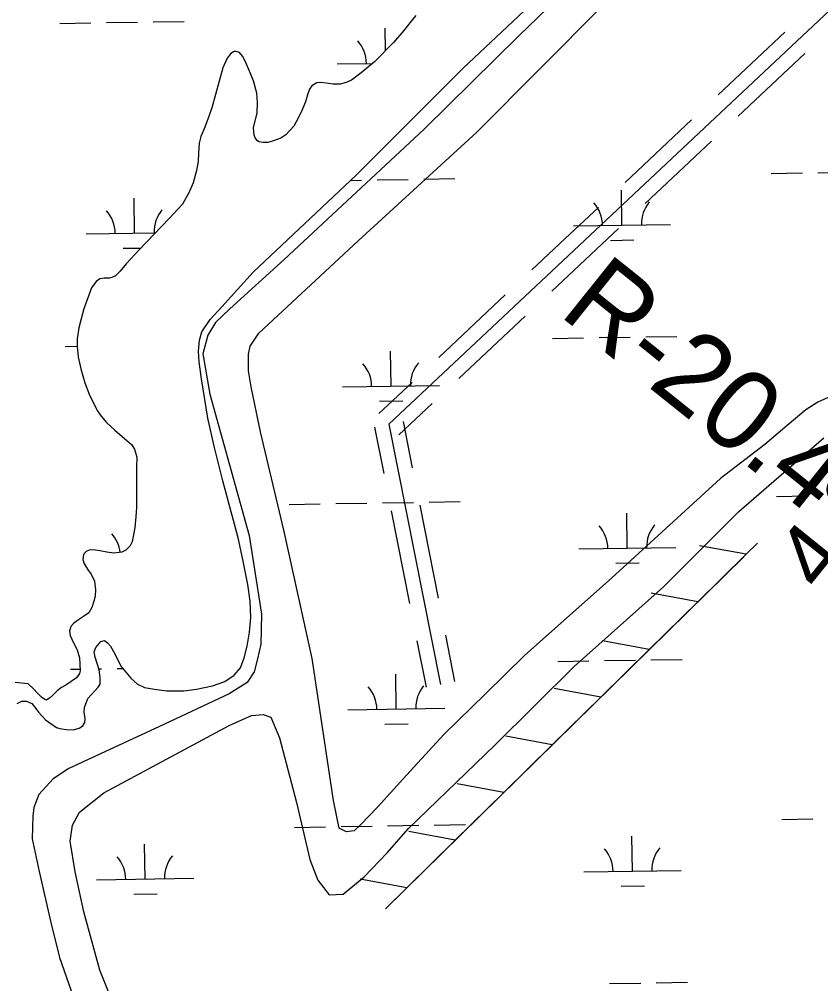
# Model space of a CAD drawing. Extents: x 3855477 to 3893699, y 299188 to 325115.
# Drawn here: x 3874437 to 3875262, y 317154 to 318147 of the extents above; entities that cross this region are included whole.
import ezdxf

# ---------------------------------------------------------------- set-up
doc = ezdxf.new("R2010")
doc.units = 0
for name, color, linetype in [('V-LEVE-TOET', 7, 'Continuous'), ('V-RIVR-RANG', 7, 'Continuous'), ('V-RIVR-RANG-IDEN', 7, 'Continuous'), ('V-ROAD-CNTR', 7, 'Continuous'), ('V-RRAP-FSHR', 7, 'Continuous'), ('V-TOPO-SHOR', 7, 'Continuous'), ('V-WETL-SWMP', 7, 'Continuous')]:
    doc.layers.add(name, color=color, linetype=linetype)

msp = doc.modelspace()

# ---------------------------------------------------------------- linework, layer by layer
at = {"layer": 'V-LEVE-TOET'}
for points in [[(3875028.89, 318205.51), (3874951.23, 318130.54), (3874853.42, 318034.08), (3874709.22, 317899.58), (3874653.36, 317848.95), (3874638.57, 317834.77), (3874630.73, 317821.76), (3874625.7, 317802.62), (3874632.75, 317760.94), (3874673.37, 317615.36), (3874685.87, 317534.46), (3874685.24, 317503.44), (3874681.87, 317488.36), (3874678.51, 317474.92), (3874671.09, 317463.95), (3874652.64, 317452.24), (3874580.98, 317418.86), (3874487.63, 317375.44), (3874471.64, 317364.93), (3874456.83, 317348.71), (3874451.43, 317335.28), (3874450.55, 317326.31), (3874449.98, 317303.05), (3874457.1, 317269.53), (3874468.97, 317216.8), (3874478.11, 317180.82), (3874494.52, 317133.77)], [(3875296.86, 317769.78), (3875258.79, 317752.91), (3875246.49, 317744.83), (3875227.19, 317728.64), (3875204.2, 317709.21), (3875158.65, 317674.02), (3875098.27, 317618.93), (3875046.93, 317571.94), (3874956.99, 317491.76), (3874916.71, 317452.45), (3874873.98, 317410.7), (3874839.02, 317372.58), (3874805.29, 317335.68), (3874788.03, 317317.43), (3874781.45, 317311.35), (3874773.69, 317310.18), (3874765.96, 317313.91), (3874760.04, 317342.52), (3874738.2, 317488.79), (3874709.31, 317619.59), (3874685.13, 317722.21), (3874675.25, 317768.4), (3874672.51, 317785.15), (3874672.63, 317802.29), (3874674.32, 317810.44), (3874683.39, 317823.85), (3874785.68, 317919.05), (3874907.68, 318030.85), (3875037.97, 318161.77)], [(3874531.28, 317138.41), (3874519.65, 317167.88), (3874502.93, 317227.99), (3874494.23, 317268.86), (3874489.15, 317300.73), (3874491.3, 317317.04), (3874498.74, 317330.46), (3874523.78, 317350.29), (3874652.82, 317419.59), (3874675.75, 317430.04), (3874687.6, 317431.18), (3874695.74, 317428.27), (3874704.57, 317406.98), (3874722.07, 317340.34), (3874735.94, 317281.88), (3874743.96, 317260.6), (3874755.69, 317245.41), (3874769.98, 317246.13), (3874791.73, 317263.94), (3874815.58, 317288.67), (3874837.39, 317313.82), (3874926.14, 317399.32), (3875007.92, 317480.38), (3875099.92, 317562.59), (3875177.6, 317640.01), (3875265.06, 317716.13)]]:
    msp.add_lwpolyline(points, dxfattribs=at)
at = {"layer": 'V-ROAD-CNTR'}
for points in [[(3875584.61, 318451.07), (3874817.14, 317730), (3874870.2, 317461.99)], [(3875224.87, 318133.66), (3875190.6, 318101.47)], [(3875245.41, 318111.79), (3875211.15, 318079.6)], [(3875190.6, 318101.47), (3875156.34, 318069.28)], [(3875211.15, 318079.6), (3875176.88, 318047.41)], [(3875128.93, 318043.52), (3875060.41, 317979.14)], [(3875149.47, 318021.66), (3875080.95, 317957.28)], [(3875033, 317953.39), (3874998.74, 317921.2)], [(3875053.54, 317931.53), (3875019.28, 317899.33)], [(3874998.74, 317921.2), (3874964.48, 317889.01)], [(3875019.28, 317899.33), (3874985.02, 317867.14)], [(3874937.07, 317863.26), (3874868.54, 317798.87)], [(3874957.61, 317841.39), (3874889.08, 317777.01)], [(3874841.13, 317773.12), (3874806.87, 317740.93)], [(3874861.67, 317751.26), (3874827.41, 317719.07)], [(3874831.85, 317732.91), (3874841.33, 317685.05)], [(3874802.43, 317727.08), (3874811.9, 317679.23)], [(3874819.48, 317640.94), (3874838.43, 317545.22)], [(3874848.91, 317646.76), (3874867.86, 317551.05)], [(3874875.44, 317512.76), (3874884.91, 317464.9)], [(3874846.01, 317506.93), (3874855.48, 317459.08)]]:
    msp.add_lwpolyline(points, dxfattribs=at)
at = {"layer": 'V-RRAP-FSHR'}
for p, q in [((3875185.16, 317596.03), (3875137.15, 317604.93)), ((3875135.23, 317546.97), (3875087.22, 317555.87)), ((3875085.31, 317497.91), (3875037.29, 317506.8)), ((3875035.38, 317448.84), (3874987.37, 317457.74)), ((3874985.46, 317399.78), (3874937.44, 317408.68)), ((3874935.53, 317350.72), (3874887.52, 317359.61)), ((3874885.6, 317301.65), (3874837.59, 317310.55)), ((3874835.68, 317252.59), (3874787.66, 317261.49))]:
    msp.add_line(p, q, dxfattribs=at)
for points in [[(3875196.71, 317607.38), (3875185.16, 317596.03), (3875135.23, 317546.97)], [(3875182.68, 317593.6), (3874813.62, 317230.91)], [(3875135.23, 317546.97), (3875085.31, 317497.91)], [(3875085.31, 317497.91), (3875035.38, 317448.84)], [(3875035.38, 317448.84), (3874985.45, 317399.78)], [(3874985.46, 317399.78), (3874935.53, 317350.72), (3874885.6, 317301.65)], [(3874885.6, 317301.65), (3874835.68, 317252.59)], [(3874835.68, 317252.59), (3874813.62, 317230.91)]]:
    msp.add_lwpolyline(points, dxfattribs=at)
at = {"layer": 'V-TOPO-SHOR'}
for points in [[(3874434.29, 317442.37), (3874439.24, 317444.85), (3874444.08, 317444.92), (3874449.6, 317442.36), (3874453.69, 317437.1), (3874456.48, 317433.55), (3874463.48, 317425.54), (3874475.01, 317417.81), (3874478.33, 317416.78), (3874484.97, 317415.72), (3874492.01, 317415.17), (3874498.37, 317416.84), (3874502.02, 317419.43), (3874504.25, 317422.84), (3874504.48, 317426.77), (3874503.53, 317433.83), (3874503.86, 317438.26), (3874507.04, 317447.4), (3874517.8, 317459.11), (3874519.74, 317462.42), (3874519.89, 317469.17), (3874518.73, 317476.93), (3874514.69, 317490.15), (3874513.83, 317495.5), (3874515.47, 317500.22), (3874520.55, 317506.33), (3874524.18, 317507.31), (3874527.59, 317504.77), (3874530.69, 317501.42), (3874535.06, 317493.54), (3874541.12, 317480.91), (3874551.41, 317468.34), (3874558.32, 317462.45), (3874565.44, 317458.98), (3874575.7, 317456.99), (3874588.48, 317455.4), (3874606.01, 317455.37), (3874619.22, 317457.1), (3874635.56, 317460.61), (3874648.28, 317465.05), (3874658, 317471.63), (3874664.3, 317479.24), (3874668.29, 317489.39), (3874671.3, 317501.45), (3874673.81, 317515.74), (3874675.13, 317530.94), (3874674.24, 317547.77), (3874671.84, 317565.11), (3874666.89, 317590.62), (3874662.1, 317613.02), (3874646.29, 317671.65), (3874637.18, 317707.47), (3874630.73, 317736.12), (3874624.06, 317776.76), (3874621.87, 317794.2), (3874621.04, 317805.19), (3874622.02, 317816.56), (3874624.7, 317825.3), (3874633.15, 317838.04), (3874645.23, 317850.95), (3874677.41, 317886.78), (3874783.56, 317986.67), (3874893.51, 318096.8), (3875001.79, 318198.79)], [(3874845.04, 318151.13), (3874839.96, 318145.02), (3874832.44, 318135.4), (3874821.78, 318123.29), (3874802.3, 318103.28), (3874788.52, 318091.89), (3874778.8, 318084.41), (3874773.34, 318081.93), (3874767.09, 318080.26), (3874759.63, 318080.21), (3874752.49, 318081.27), (3874746.85, 318082.11), (3874742.92, 318081.63), (3874737.87, 318078.65), (3874735.43, 318075.24), (3874733.47, 318069.31), (3874731.2, 318062.17), (3874726.9, 318051.43), (3874721.79, 318041.49), (3874719.25, 318037.08), (3874711.23, 318028.07), (3874705.86, 318024.78), (3874697.38, 318021.62), (3874692.44, 318020.34), (3874687.8, 318020.17), (3874683.78, 318020.91), (3874681.87, 318021.93), (3874679.47, 318024.86), (3874678.39, 318027.69), (3874677.94, 318035.25), (3874681.47, 318050.84), (3874682.04, 318061.21), (3874681.1, 318070.99), (3874677.77, 318083.6), (3874673.81, 318093.7), (3874669.64, 318103.09), (3874666.56, 318109.16), (3874663.37, 318112.91), (3874659.95, 318114.04), (3874657.94, 318113.85), (3874654.5, 318111.96), (3874650.63, 318107.05), (3874646.03, 318097.12), (3874634.97, 318056), (3874630.76, 318044.34), (3874626.96, 318034.19), (3874623.48, 318026.46), (3874621.72, 318019.53), (3874621.05, 318009.35), (3874620.68, 318000.7)], [(3874620.68, 318000.7), (3874619.11, 317991.34), (3874615.6, 317978.67), (3874611.09, 317968.23), (3874604.56, 317956.79), (3874590.96, 317941.78), (3874560.02, 317909.56), (3874546.82, 317895.15), (3874540.32, 317887.54), (3874535.76, 317882.94), (3874531.92, 317881.25), (3874529.5, 317880.56), (3874523.96, 317880.5), (3874519.52, 317879.73), (3874515.67, 317876.93), (3874511.1, 317870.52), (3874503.19, 317848.71), (3874500.4, 317838.66), (3874498.02, 317829.41), (3874496.23, 317817.84), (3874496.27, 317809.98), (3874497.3, 317799.4), (3874499.94, 317786.99), (3874504.17, 317772.66), (3874508.72, 317761.04), (3874516.76, 317744.07), (3874521.06, 317738.2), (3874526.55, 317731.81), (3874535.06, 317724), (3874544.97, 317715.47), (3874551.98, 317709.07), (3874555.37, 317704.32), (3874557.73, 317696.04), (3874557.45, 317685.87), (3874557.38, 317675.09), (3874557.28, 317660.18), (3874557.17, 317644.77), (3874556.69, 317634.7), (3874555.71, 317623.83), (3874552.99, 317609.05), (3874550.75, 317604.83), (3874546.38, 317600.43), (3874542.04, 317598.34), (3874534.08, 317597.39), (3874526.83, 317598.15), (3874519.69, 317599.61), (3874513.04, 317600.66), (3874508.41, 317600.39), (3874505.58, 317599.1), (3874502.84, 317595.7), (3874502, 317590.67), (3874503.38, 317586.22), (3874507.56, 317579.65), (3874510.56, 317575.7), (3874514.13, 317568.42), (3874515.18, 317559.35), (3874514.63, 317553.31), (3874513.69, 317548.68), (3874511.22, 317541.35), (3874508.36, 317535.73), (3874502.7, 317531.84), (3874496.53, 317528.05), (3874492.27, 317524.66), (3874489.63, 317521.76), (3874488.29, 317516.73), (3874488.86, 317512.29), (3874492.43, 317504.71), (3874496.11, 317497.74), (3874498.77, 317489.46), (3874499.39, 317476.06), (3874498.46, 317473.14), (3874495.41, 317468.93), (3874485.49, 317462.05), (3874480.03, 317458.87), (3874475.68, 317455.58), (3874471.41, 317451.27), (3874467.66, 317447.78), (3874464.93, 317446.08), (3874464.63, 317445.98), (3874462.82, 317446.6), (3874459.51, 317448.94), (3874455.21, 317453), (3874451.31, 317457.46), (3874445.61, 317462.53), (3874432.52, 317464.03)]]:
    msp.add_lwpolyline(points, dxfattribs=at)
at = {"layer": 'V-WETL-SWMP'}
for p, q in [((3874478.42, 318142.86), (3874510.42, 318143.38)), ((3874526.42, 318143.64), (3874558.41, 318144.16)), ((3874574.41, 318144.42), (3874606.41, 318144.94)), ((3874813.77, 318115.06), (3874813.39, 318137.88)), ((3874763.99, 318101.07), (3874800.35, 318101.67)), ((3875210.95, 317988.27), (3875242.94, 317988.79)), ((3875258.94, 317989.05), (3875290.94, 317989.57)), ((3874777.76, 317981.21), (3874789.1, 317981.39)), ((3874805.09, 317981.66), (3874837.09, 317982.18)), ((3874853.09, 317982.44), (3874885.08, 317982.96)), ((3875057.2, 317935.01), (3875056.62, 317971.01)), ((3874555.36, 317926.84), (3874554.78, 317962.83)), ((3875007.21, 317934.2), (3875107.2, 317935.83)), ((3874505.37, 317926.02), (3874576.95, 317927.19)), ((3875045.46, 317919.39), (3875069.45, 317919.78)), ((3874543.61, 317911.21), (3874561.89, 317911.51)), ((3875033.68, 317819.18), (3875065.67, 317819.7)), ((3875081.67, 317819.97), (3875113.67, 317820.49)), ((3874483.84, 317810.23), (3874496.27, 317810.43)), ((3874985.69, 317818.4), (3875017.68, 317818.92)), ((3874819.4, 317769.26), (3874818.81, 317805.25)), ((3874769.41, 317768.44), (3874869.39, 317770.07)), ((3874807.65, 317753.63), (3874831.65, 317754.02)), ((3875216.37, 317655.64), (3875248.36, 317656.16)), ((3874714.53, 317647.46), (3874746.52, 317647.98)), ((3874762.52, 317648.24), (3874794.52, 317648.76)), ((3874810.51, 317649.02), (3874842.51, 317649.55)), ((3874858.51, 317649.81), (3874890.5, 317650.33)), ((3875062.62, 317602.38), (3875062.04, 317638.38)), ((3875012.63, 317601.57), (3875112.62, 317603.2)), ((3875050.88, 317586.76), (3875074.87, 317587.15)), ((3874991.1, 317485.77), (3875023.1, 317486.29)), ((3875039.1, 317486.55), (3875071.09, 317487.07)), ((3875087.09, 317487.33), (3875119.09, 317487.86)), ((3874489.26, 317477.59), (3874499.31, 317477.76)), ((3874518.38, 317478.07), (3874521.26, 317478.12)), ((3874537.26, 317478.38), (3874543.11, 317478.47)), ((3874824.82, 317436.63), (3874824.23, 317472.62)), ((3874774.83, 317435.81), (3874874.81, 317437.44)), ((3874813.07, 317421), (3874837.07, 317421.39)), ((3875221.79, 317323.01), (3875253.78, 317323.53)), ((3874719.95, 317314.83), (3874751.94, 317315.35)), ((3874767.94, 317315.61), (3874799.93, 317316.13)), ((3874815.93, 317316.39), (3874847.93, 317316.92)), ((3874863.93, 317317.18), (3874895.92, 317317.7)), ((3875068.04, 317269.75), (3875067.46, 317305.75)), ((3874566.2, 317261.58), (3874565.61, 317297.57)), ((3875018.05, 317268.94), (3875118.03, 317270.57)), ((3874516.21, 317260.76), (3874616.19, 317262.39)), ((3875056.29, 317254.13), (3875080.29, 317254.52)), ((3874554.45, 317245.95), (3874578.45, 317246.34)), ((3875044.52, 317153.92), (3875076.51, 317154.44)), ((3875092.51, 317154.7), (3875124.51, 317155.22))]:
    msp.add_line(p, q, dxfattribs=at)
for points in [[(3874621.87, 317794.2), (3874621.04, 317805.19), (3874622.02, 317816.56), (3874624.7, 317825.31), (3874633.15, 317838.04), (3874645.23, 317850.95), (3874677.41, 317886.79), (3874783.56, 317986.67), (3874893.51, 318096.8), (3875001.79, 318198.79)], [(3874845.04, 318151.13), (3874839.96, 318145.02), (3874832.44, 318135.4), (3874821.78, 318123.29), (3874802.3, 318103.28), (3874788.52, 318091.89), (3874778.8, 318084.41), (3874773.34, 318081.93), (3874767.09, 318080.26), (3874759.63, 318080.21), (3874752.49, 318081.27), (3874746.85, 318082.11), (3874742.92, 318081.63), (3874737.87, 318078.65), (3874735.43, 318075.24), (3874733.47, 318069.31), (3874731.2, 318062.17), (3874726.9, 318051.43), (3874721.79, 318041.49), (3874719.25, 318037.08), (3874711.23, 318028.07), (3874705.86, 318024.78), (3874697.38, 318021.62), (3874692.44, 318020.34), (3874687.8, 318020.17), (3874683.78, 318020.91), (3874681.87, 318021.93), (3874679.47, 318024.86), (3874678.39, 318027.69), (3874677.94, 318035.25), (3874681.47, 318050.84), (3874682.04, 318061.21), (3874681.1, 318070.98), (3874677.77, 318083.6), (3874673.81, 318093.7), (3874669.64, 318103.1), (3874666.56, 318109.16), (3874663.37, 318112.91), (3874659.95, 318114.04), (3874657.93, 318113.85), (3874654.5, 318111.96)], [(3874654.5, 318111.96), (3874650.63, 318107.05), (3874646.03, 318097.11), (3874634.97, 318056), (3874630.76, 318044.34), (3874626.96, 318034.19), (3874623.48, 318026.46), (3874621.72, 318019.53), (3874621.05, 318009.36), (3874620.68, 318000.7), (3874619.11, 317991.34), (3874615.6, 317978.67), (3874611.09, 317968.23), (3874604.56, 317956.79), (3874590.96, 317941.78), (3874560.02, 317909.56), (3874546.82, 317895.15), (3874540.32, 317887.54), (3874535.76, 317882.94), (3874531.92, 317881.25), (3874529.5, 317880.56), (3874523.96, 317880.5), (3874519.52, 317879.73), (3874515.67, 317876.93), (3874511.1, 317870.52), (3874503.19, 317848.71), (3874500.4, 317838.66), (3874498.02, 317829.41), (3874496.23, 317817.84), (3874496.27, 317809.98), (3874497.31, 317799.4), (3874499.94, 317786.99), (3874504.17, 317772.66), (3874508.72, 317761.04), (3874516.76, 317744.07), (3874521.05, 317738.2), (3874526.55, 317731.81), (3874535.06, 317724), (3874544.97, 317715.47), (3874551.98, 317709.07), (3874555.37, 317704.32), (3874557.73, 317696.04), (3874557.45, 317685.87), (3874557.38, 317675.09), (3874557.27, 317660.18), (3874557.17, 317644.77), (3874556.7, 317634.71), (3874555.71, 317623.83), (3874552.99, 317609.05), (3874550.75, 317604.83), (3874546.38, 317600.43), (3874542.04, 317598.34), (3874534.08, 317597.39), (3874526.83, 317598.15), (3874519.69, 317599.61), (3874513.05, 317600.66), (3874508.41, 317600.39), (3874505.58, 317599.1), (3874502.84, 317595.7), (3874502, 317590.67), (3874503.38, 317586.22), (3874507.56, 317579.65), (3874510.56, 317575.7), (3874514.13, 317568.42), (3874515.18, 317559.35), (3874514.63, 317553.31), (3874513.69, 317548.68), (3874511.22, 317541.35), (3874508.36, 317535.73), (3874502.7, 317531.84), (3874496.52, 317528.05), (3874492.27, 317524.66), (3874489.63, 317521.76), (3874488.29, 317516.73), (3874488.86, 317512.29), (3874492.44, 317504.71), (3874496.11, 317497.74), (3874498.77, 317489.46), (3874499.39, 317476.06), (3874498.46, 317473.14), (3874495.41, 317468.93), (3874485.49, 317462.05), (3874480.03, 317458.87), (3874475.68, 317455.58), (3874471.41, 317451.27), (3874467.66, 317447.77), (3874464.93, 317446.08), (3874464.63, 317445.98), (3874462.82, 317446.6), (3874459.51, 317448.94), (3874455.21, 317453), (3874451.31, 317457.46), (3874445.61, 317462.53), (3874432.52, 317464.03)], [(3874434.29, 317442.37), (3874439.24, 317444.85), (3874444.07, 317444.92), (3874449.6, 317442.36), (3874453.69, 317437.09), (3874456.48, 317433.55), (3874463.48, 317425.54), (3874475.01, 317417.81), (3874478.33, 317416.78), (3874484.97, 317415.72), (3874492.01, 317415.17), (3874498.37, 317416.84), (3874502.01, 317419.43), (3874504.25, 317422.84), (3874504.48, 317426.77), (3874503.52, 317433.83), (3874503.86, 317438.26), (3874507.04, 317447.4), (3874517.8, 317459.11), (3874519.74, 317462.42), (3874519.89, 317469.17), (3874518.73, 317476.93), (3874514.69, 317490.15), (3874513.83, 317495.5), (3874515.47, 317500.22), (3874520.55, 317506.33), (3874524.18, 317507.31), (3874527.59, 317504.77), (3874530.69, 317501.42), (3874535.06, 317493.54), (3874541.12, 317480.91), (3874551.41, 317468.34), (3874558.32, 317462.45), (3874565.44, 317458.98), (3874575.7, 317456.99), (3874588.48, 317455.4), (3874606.01, 317455.37), (3874619.22, 317457.1), (3874635.56, 317460.61), (3874648.28, 317465.05), (3874658, 317471.63), (3874664.3, 317479.24), (3874668.29, 317489.39), (3874671.3, 317501.45), (3874673.82, 317515.74), (3874675.13, 317530.94), (3874674.24, 317547.77), (3874671.84, 317565.11), (3874666.88, 317590.63), (3874662.1, 317613.02), (3874646.29, 317671.65), (3874637.18, 317707.47), (3874630.73, 317736.12), (3874624.06, 317776.76), (3874621.87, 317794.2)]]:
    msp.add_lwpolyline(points, dxfattribs=at)
for centre, start, end in [((3874758.74, 318101.46), 0.16154, 41.7052), ((3875112.43, 317936.39), 140.16154, 181.7052), ((3874500.12, 317926.41), 0.16154, 41.7052), ((3874610.59, 317928.21), 140.16154, 181.7052), ((3875001.96, 317934.59), 0.16154, 41.7052), ((3874764.16, 317768.83), 0.16154, 41.7052), ((3874874.63, 317770.63), 140.16154, 181.7052), ((3875007.38, 317601.96), 0.16154, 41.7052), ((3875117.85, 317603.76), 140.16154, 181.7052), ((3874505.54, 317593.78), 7.13725, 41.7052), ((3874769.58, 317436.2), 0.16154, 41.7052), ((3874880.05, 317438), 140.16154, 181.7052), ((3875123.27, 317271.13), 140.16154, 181.7052), ((3874510.96, 317261.15), 0.16154, 41.7052), ((3874621.43, 317262.95), 140.16154, 181.7052), ((3875012.8, 317269.33), 0.16154, 41.7052)]:
    msp.add_arc(centre, 35.25, start, end, dxfattribs=at)

# ---------------------------------------------------------------- texts
at = {"layer": 'V-RIVR-RANG'}
msp.add_text('4.0', height=67, rotation=51.14833, dxfattribs=at).set_placement((3875262.79, 317554.33))
at = {"layer": 'V-RIVR-RANG-IDEN'}
msp.add_text('R-20.4', height=83, rotation=321.29379, dxfattribs=at).set_placement((3874990.83, 317843.27))

doc.saveas('drawing.dxf')
